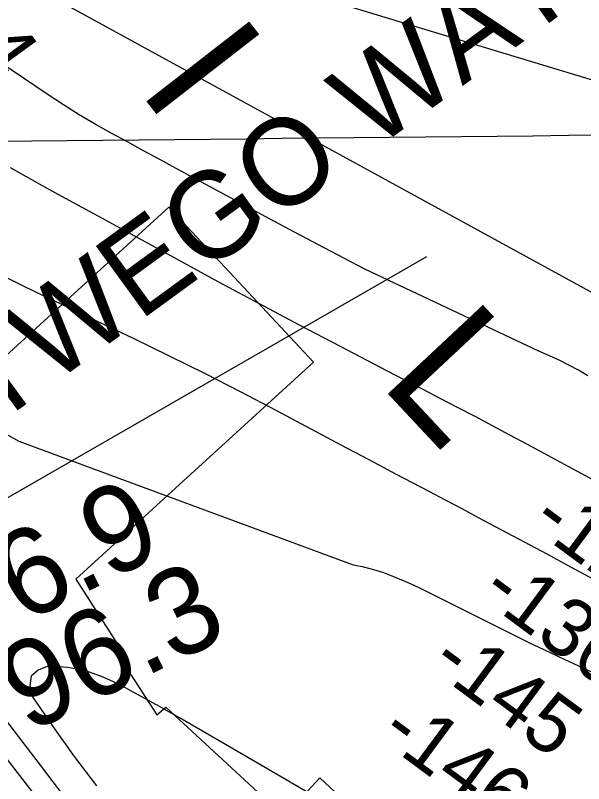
# Model space of a CAD drawing. Extents: x 3651524 to 3689615, y 505651 to 531377.
# Drawn here: x 3659478 to 3660133, y 516422 to 517307 of the extents above; entities that cross this region are included whole.
import ezdxf

# ---------------------------------------------------------------- set-up
doc = ezdxf.new("R2010")
doc.units = 0
for name, color, linetype in [('V-CHAN-NAID', 7, 'Continuous'), ('V-GRID-MAJR', 7, 'Continuous'), ('V-RIVR-IDEN', 7, 'Continuous'), ('V-RIVR-RANG', 7, 'Continuous'), ('V-RRAP-RVMT', 7, 'Continuous'), ('V-SURV-IDEN', 7, 'Continuous'), ('V-TOPO-MAJR', 7, 'Continuous'), ('V-TOPO-MINR', 7, 'Continuous')]:
    doc.layers.add(name, color=color, linetype=linetype)

msp = doc.modelspace()

# ---------------------------------------------------------------- linework, layer by layer
at = {"layer": 'V-GRID-MAJR'}
msp.add_spline([(3655702.37, 517123.07), (3660982.023, 517177.978), (3666261.669, 517233.653), (3671541.307, 517290.097), (3676820.936, 517347.309), (3682100.557, 517405.288), (3687380.17, 517464.035)], degree=3, dxfattribs=at)
at = {"layer": 'V-RIVR-RANG'}
msp.add_line((3658877.291, 516411.229), (3659952.243, 517029.354), dxfattribs=at)
at = {"layer": 'V-RRAP-RVMT'}
msp.add_lwpolyline([(3659044.03, 517338.702), (3659086.709, 517242.779), (3659102.61, 517250.445), (3659150.409, 517152.456), (3659174.541, 517164.276), (3659228.916, 517052.838), (3659224.31, 517050.599), (3659225.368, 517048.431), (3659260.851, 517069.83), (3659364.954, 516896.818), (3659377.987, 516904.712), (3659405.773, 516859.114), (3659655.051, 517086.159), (3659821.899, 516907.493), (3659547.931, 516657.659), (3659595.263, 516583.811), (3659589.951, 516580.767), (3659641.465, 516501.411), (3659651.793, 516510.376), (3659788.091, 516384.184), (3659829.17, 516428.811), (3659972.803, 516294.337)], dxfattribs=at)
at = {"layer": 'V-TOPO-MAJR'}
for points in [[(3660280.032, 516912.6), (3659497.317, 517340.937)], [(3659904.295, 516360.045), (3659720.25, 516467.359), (3659693.865, 516482.626), (3659667.412, 516497.773), (3659640.858, 516512.741), (3659614.236, 516527.591), (3659599.254, 516535.881), (3659579.647, 516544.899), (3659559.501, 516551.891), (3659538.545, 516555.846), (3659517.051, 516557.774), (3659504.716, 516552.956), (3659496.703, 516545.816), (3659495.172, 516535.193), (3659497.963, 516522.248), (3659521.335, 516488.078), (3659546.094, 516453.45), (3659571.779, 516419.553)]]:
    msp.add_lwpolyline(points, dxfattribs=at)
at = {"layer": 'V-TOPO-MINR'}
for points in [[(3660367.011, 517164.699), (3659647.69, 517382.411)], [(3660137.931, 516891.868), (3660127.202, 516898.249), (3660116.218, 516904.182), (3660105.065, 516909.816), (3660093.715, 516915.059), (3660082.27, 516920.08), (3659881.071, 517014.765), (3659834.247, 517039.128), (3659787.611, 517063.846), (3659741.099, 517088.802), (3659663.517, 517130.808), (3659644.814, 517140.948), (3659626.118, 517151.102), (3659607.433, 517161.277), (3659588.756, 517171.465), (3659570.238, 517181.916), (3659551.923, 517192.701), (3659533.913, 517203.988), (3659516.107, 517215.611), (3659432.842, 517271.613), (3659416.631, 517282.987), (3659400.738, 517294.771), (3659385.321, 517307.172)], [(3660149.524, 516769.09), (3660068.25, 516812.881), (3660048.197, 516823.623), (3660028.109, 516834.3), (3660007.97, 516844.88), (3659987.796, 516855.395), (3659967.6, 516865.867), (3659947.408, 516876.349), (3659927.224, 516886.843), (3659907.043, 516897.346), (3659852.988, 516925.502), (3659805.858, 516950.229), (3659758.826, 516975.142), (3659711.943, 517000.333), (3659665.159, 517025.709), (3659582.956, 517070.613), (3659564.559, 517080.668), (3659546.165, 517090.728), (3659527.776, 517100.797), (3659509.39, 517110.872), (3659491.059, 517121.042), (3659472.798, 517131.336)], [(3660145.514, 516656.725), (3660118.255, 516671.629), (3660090.911, 516686.38), (3660012.095, 516728.467), (3659993.061, 516738.599), (3659974.009, 516748.698), (3659954.931, 516758.747), (3659935.835, 516768.762), (3659916.737, 516778.773), (3659897.655, 516788.814), (3659878.595, 516798.898), (3659859.551, 516809.01), (3659779.495, 516851.637), (3659738.573, 516873.067), (3659697.462, 516894.121), (3659656.067, 516914.61), (3659614.482, 516934.722), (3659572.881, 516954.491), (3659551.955, 516964.438), (3659531.03, 516974.388), (3659510.107, 516984.342), (3659489.185, 516994.299), (3659468.48, 517004.644)], [(3660174.721, 516535.462), (3660121.748, 516559.991), (3660104.608, 516568.018), (3660087.515, 516576.145), (3660070.493, 516584.42), (3660053.519, 516592.794), (3659947.337, 516645.752), (3659936.424, 516650.958), (3659925.399, 516655.905), (3659914.208, 516660.461), (3659902.905, 516664.758), (3659891.421, 516668.425), (3659879.806, 516671.52), (3659867.995, 516673.758), (3659482.724, 516816.268), (3659444.717, 516837.168)], [(3659440.586, 516529.654), (3659506.762, 516443.419), (3659572.64, 516356.954)], [(3659460.762, 516460.262), (3659560.278, 516331.812)]]:
    msp.add_lwpolyline(points, dxfattribs=at)

# ---------------------------------------------------------------- texts
at = {"layer": 'V-CHAN-NAID'}
for s, rotation, p in [('WESTWEGO WATER INTAKE (101.5)', 36.085782, (3659206.87, 516652.24)), ('ST SERVICES (101.4) (2)', 52.555239, (3659861.831, 515809.781))]:
    msp.add_text(s, height=100, rotation=rotation, dxfattribs=at).set_placement(p)
at = {"layer": 'V-RIVR-IDEN'}
for s, rotation, p in [('I', 307.857239, (3659617.964, 517222.604)), ('L', 313.08844, (3659896.274, 516883.166))]:
    msp.add_text(s, height=150, rotation=rotation, dxfattribs=at).set_placement(p)
at = {"layer": 'V-RIVR-RANG'}
for s, rotation, p in [('-104', 306.0405, (3659349.411, 517373.634)), ('-127', 323.515472, (3660069.766, 516718.728)), ('-136', 323.515472, (3660011.803, 516637.218)), ('-145', 323.515472, (3659953.841, 516555.709)), ('-146', 323.515472, (3659895.454, 516474.513))]:
    msp.add_text(s, height=67, rotation=rotation, dxfattribs=at).set_placement(p)
at = {"layer": 'V-SURV-IDEN'}
for s, rotation, p in [('693+06.9', 26.564018, (3659150.448, 516437.651)), ('693+96.3', 25.762958, (3659221.136, 516348.611))]:
    msp.add_text(s, height=100, rotation=rotation, dxfattribs=at).set_placement(p)

doc.saveas('drawing.dxf')
